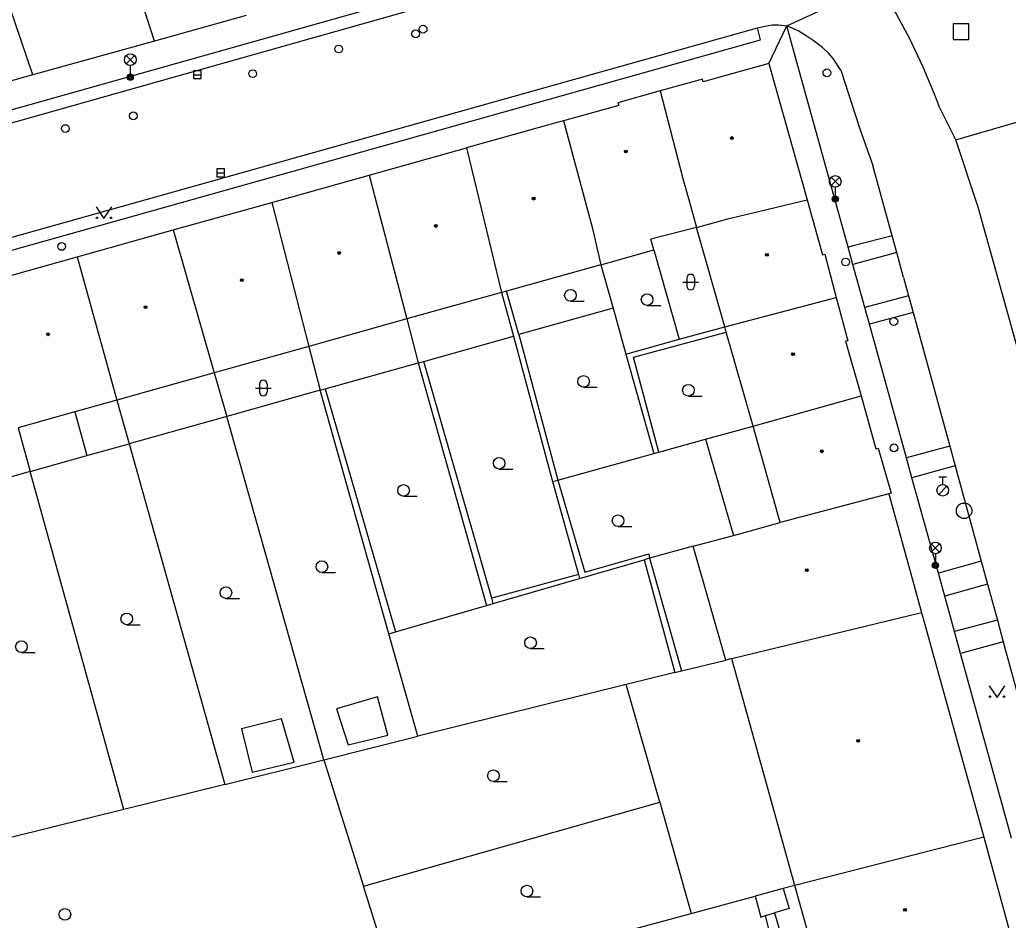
# Model space of a CAD drawing. Extents: x -595546 to -593986, y -1160845 to -1159202.
# Drawn here: x -595358.8 to -595295.1, y -1160217.4 to -1160159.4 of the extents above; entities that cross this region are included whole.
import ezdxf

# ---------------------------------------------------------------- set-up
doc = ezdxf.new("R2010")
doc.units = 0
for name, color, linetype in [('DOP - kresba z DSPS bez souradnic', 7, 'Continuous'), ('DOP - rozhrani ploch obecne', 7, 'Continuous'), ('Level 26', 7, 'Continuous'), ('Level 27', 7, 'Continuous'), ('Level 28', 7, 'Continuous'), ('Level 33', 7, 'Continuous'), ('Level 36', 7, 'Continuous'), ('Level 39', 7, 'Continuous'), ('Specificka linie pasportu komunikaci', 7, 'Continuous'), ('TM - budovy zdene_ betonove - VP', 7, 'Continuous'), ('TM - chodniky - VP', 7, 'Continuous'), ('TM - horni hrana svahu', 7, 'Continuous'), ('TM - komunikace - VP', 7, 'Continuous'), ('TM - letecke snimky - pomocna linie', 7, 'Continuous')]:
    doc.layers.add(name, color=color, linetype=linetype)

msp = doc.modelspace()

# ---------------------------------------------------------------- linework, layer by layer
at = {"layer": 'DOP - kresba z DSPS bez souradnic'}
for points in [[(-595326.61, -1160179.7), (-595327.4, -1160176.9)], [(-595320.53, -1160178), (-595326.61, -1160179.7)], [(-595326.61, -1160179.7), (-595324.1, -1160189.07)], [(-595319.22, -1160181.16), (-595313.24, -1160179.53)], [(-595317.59, -1160187.27), (-595319.22, -1160181.16)], [(-595328.35, -1160196.67), (-595332.73, -1160181.42)], [(-595339.08, -1160183.19), (-595334.54, -1160198.83)], [(-595314.59, -1160186.44), (-595312.78, -1160192.63)], [(-595324.1, -1160189.07), (-595322.35, -1160194.99)], [(-595322.35, -1160194.99), (-595318.23, -1160193.81)], [(-595318.23, -1160193.81), (-595318.19, -1160194.1)], [(-595318.19, -1160194.1), (-595316.13, -1160201.35)], [(-595322.77, -1160195.15), (-595328.35, -1160196.67)], [(-595328.25, -1160197.02), (-595328.35, -1160196.67)], [(-595335.7, -1160203.03), (-595338.34, -1160203.8)], [(-595335.04, -1160205.49), (-595335.7, -1160203.03)], [(-595338.34, -1160203.8), (-595337.6, -1160206.11)], [(-595335.82, -1160205.68), (-595335.04, -1160205.49)], [(-595337.6, -1160206.11), (-595335.82, -1160205.68)], [(-595309.57, -1160215.37), (-595309.2, -1160216.64)], [(-595309.2, -1160216.64), (-595310.13, -1160216.93)]]:
    msp.add_lwpolyline(points, dxfattribs=at)
at = {"layer": 'DOP - rozhrani ploch obecne'}
for points in [[(-595317.9, -1160174.24), (-595316.27, -1160179.99)], [(-595321.32, -1160175.2), (-595320.53, -1160178)], [(-595327.73, -1160176.99), (-595326.95, -1160179.8)], [(-595320.53, -1160178), (-595319.71, -1160180.95)], [(-595333.82, -1160178.69), (-595333.08, -1160181.51)], [(-595316.27, -1160179.99), (-595313.34, -1160179.19)], [(-595332.73, -1160181.42), (-595326.95, -1160179.8)], [(-595326.95, -1160179.8), (-595324.44, -1160189.16)], [(-595319.71, -1160180.95), (-595316.27, -1160179.99)], [(-595340.13, -1160180.46), (-595339.4, -1160183.28)], [(-595319.71, -1160180.95), (-595317.91, -1160187.35)], [(-595339.08, -1160183.19), (-595333.08, -1160181.51)], [(-595333.08, -1160181.51), (-595332.73, -1160181.42)], [(-595333.08, -1160181.51), (-595328.68, -1160197.14)], [(-595346.22, -1160182.16), (-595345.42, -1160184.97)], [(-595339.4, -1160183.28), (-595339.08, -1160183.19)], [(-595339.4, -1160183.28), (-595345.42, -1160184.97)], [(-595334.98, -1160198.97), (-595339.4, -1160183.28)], [(-595352.49, -1160183.92), (-595351.71, -1160186.73)], [(-595345.42, -1160184.97), (-595351.71, -1160186.73)], [(-595339.16, -1160207.07), (-595345.42, -1160184.97)], [(-595358.85, -1160185.7), (-595358.09, -1160188.52)], [(-595314.59, -1160186.44), (-595311.52, -1160185.59)], [(-595317.59, -1160187.27), (-595314.59, -1160186.44)], [(-595354.42, -1160187.49), (-595351.71, -1160186.73)], [(-595351.71, -1160186.73), (-595345.54, -1160208.66)], [(-595358.09, -1160188.52), (-595354.42, -1160187.49)], [(-595324.1, -1160189.07), (-595317.91, -1160187.35)], [(-595317.91, -1160187.35), (-595317.59, -1160187.27)], [(-595358.09, -1160188.52), (-595360.6, -1160189.22), (-595365.16, -1160190.5)], [(-595352.04, -1160210.27), (-595358.09, -1160188.52)], [(-595324.44, -1160189.16), (-595324.1, -1160189.07)], [(-595324.44, -1160189.16), (-595322.77, -1160195.15)], [(-595315.38, -1160193.33), (-595318.19, -1160194.1)], [(-595318.19, -1160194.1), (-595318.52, -1160194.19)], [(-595322.7, -1160195.4), (-595318.52, -1160194.19)], [(-595318.52, -1160194.19), (-595316.56, -1160201.46)], [(-595322.77, -1160195.15), (-595322.7, -1160195.4)], [(-595328.25, -1160197.02), (-595322.7, -1160195.4)], [(-595334.54, -1160198.83), (-595328.68, -1160197.14)], [(-595328.68, -1160197.14), (-595328.25, -1160197.02)], [(-595334.98, -1160198.97), (-595334.54, -1160198.83)], [(-595333.11, -1160205.56), (-595334.98, -1160198.97)], [(-595316.13, -1160201.35), (-595313.28, -1160200.66)], [(-595316.56, -1160201.46), (-595319.68, -1160202.23)], [(-595316.56, -1160201.46), (-595316.13, -1160201.35)], [(-595319.68, -1160202.23), (-595333.11, -1160205.56)], [(-595317.53, -1160209.81), (-595319.68, -1160202.23)], [(-595339.16, -1160207.07), (-595333.11, -1160205.56)], [(-595345.54, -1160208.66), (-595339.16, -1160207.07)], [(-595339.16, -1160207.07), (-595336.6, -1160215.21)], [(-595345.54, -1160208.66), (-595352.04, -1160210.27)], [(-595336.6, -1160215.21), (-595317.53, -1160209.81)], [(-595317.53, -1160209.81), (-595315.51, -1160216.97)], [(-595352.04, -1160210.27), (-595359.23, -1160212.06)], [(-595335.7, -1160218.09), (-595336.6, -1160215.21)], [(-595309.57, -1160215.37), (-595311.38, -1160215.85)], [(-595308.83, -1160215.17), (-595309.57, -1160215.37)], [(-595315.51, -1160216.97), (-595311.38, -1160215.85)], [(-595311.38, -1160215.85), (-595311.02, -1160217.21)], [(-595334.44, -1160222.09), (-595315.51, -1160216.97)], [(-595310.72, -1160217.11), (-595310.13, -1160216.93)], [(-595310.13, -1160216.93), (-595308.45, -1160222.67)], [(-595311.02, -1160217.21), (-595310.72, -1160217.11)]]:
    msp.add_lwpolyline(points, dxfattribs=at)
at = {"layer": 'Level 26'}
msp.add_lwpolyline([(-595298.62, -1160160.69), (-595297.62, -1160160.69), (-595297.62, -1160159.69), (-595298.62, -1160159.69)], close=True, dxfattribs=at)
at = {"layer": 'Level 27'}
for p, q in [((-595347.57, -1160162.96), (-595347.07, -1160162.96)), ((-595346.06, -1160169.28), (-595345.56, -1160169.28))]:
    msp.add_line(p, q, dxfattribs=at)
for points in [[(-595347.57, -1160163.21), (-595347.07, -1160163.21), (-595347.07, -1160162.71), (-595347.57, -1160162.71)], [(-595346.06, -1160169.53), (-595345.56, -1160169.53), (-595345.56, -1160169.03), (-595346.06, -1160169.03)]]:
    msp.add_lwpolyline(points, close=True, dxfattribs=at)
msp.add_circle((-595297.92, -1160191.04), 0.5, dxfattribs=at)
at = {"layer": 'Level 28'}
for p, q in [((-595299.55, -1160188.845), (-595299.05, -1160188.845)), ((-595299.3, -1160189.345), (-595299.3, -1160188.845)), ((-595299.558, -1160189.992), (-595299.028, -1160189.462))]:
    msp.add_line(p, q, dxfattribs=at)
for centre, radius in [((-595333.25, -1160160.33), 0.25), ((-595332.77, -1160160.03), 0.25), ((-595338.21, -1160161.31), 0.25), ((-595343.75, -1160162.9), 0.25), ((-595306.76, -1160162.84), 0.25), ((-595351.43, -1160165.61), 0.25), ((-595355.81, -1160166.43), 0.25), ((-595356.05, -1160174.02), 0.25), ((-595305.55, -1160175.02), 0.25), ((-595302.45, -1160178.85), 0.25), ((-595302.44, -1160186.99), 0.25), ((-595299.3, -1160189.72), 0.375)]:
    msp.add_circle(centre, radius, dxfattribs=at)
at = {"layer": 'Level 33'}
for p, q in [((-595351.895, -1160162.26), (-595351.365, -1160161.73)), ((-595351.895, -1160161.73), (-595351.365, -1160162.26)), ((-595351.63, -1160162.37), (-595351.63, -1160163.12)), ((-595306.485, -1160170.1), (-595305.955, -1160169.57)), ((-595306.485, -1160169.57), (-595305.955, -1160170.1)), ((-595306.22, -1160170.21), (-595306.22, -1160170.96)), ((-595300.035, -1160193.7), (-595299.505, -1160193.17)), ((-595300.035, -1160193.17), (-595299.505, -1160193.7)), ((-595299.77, -1160193.81), (-595299.77, -1160194.56))]:
    msp.add_line(p, q, dxfattribs=at)
for centre, radius in [((-595351.63, -1160161.995), 0.375), ((-595351.63, -1160163.12), 0.2), ((-595351.63, -1160163.12), 0.145), ((-595351.63, -1160163.12), 0.0876), ((-595306.22, -1160169.835), 0.375), ((-595306.22, -1160170.96), 0.2), ((-595306.22, -1160170.96), 0.145), ((-595306.22, -1160170.96), 0.0876), ((-595299.77, -1160193.435), 0.375), ((-595299.77, -1160194.56), 0.2), ((-595299.77, -1160194.56), 0.145), ((-595299.77, -1160194.56), 0.0876)]:
    msp.add_circle(centre, radius, dxfattribs=at)
at = {"layer": 'Level 36'}
for p, q in [((-595315.786, -1160176.066), (-595315.786, -1160176.566)), ((-595315.286, -1160176.066), (-595315.286, -1160176.566)), ((-595316.036, -1160176.316), (-595315.036, -1160176.316)), ((-595323.28, -1160177.545), (-595322.405, -1160177.545)), ((-595318.34, -1160177.815), (-595317.465, -1160177.815)), ((-595343.566, -1160183.136), (-595342.566, -1160183.136)), ((-595343.316, -1160182.886), (-595343.316, -1160183.386)), ((-595342.816, -1160182.886), (-595342.816, -1160183.386)), ((-595322.43, -1160183.085), (-595321.555, -1160183.085)), ((-595315.68, -1160183.655), (-595314.805, -1160183.655)), ((-595327.87, -1160188.355), (-595326.995, -1160188.355)), ((-595334.03, -1160190.105), (-595333.155, -1160190.105)), ((-595320.21, -1160192.055), (-595319.335, -1160192.055)), ((-595339.29, -1160195.015), (-595338.415, -1160195.015)), ((-595345.47, -1160196.685), (-595344.595, -1160196.685)), ((-595351.86, -1160198.375), (-595350.985, -1160198.375)), ((-595358.64, -1160200.165), (-595357.765, -1160200.165)), ((-595325.85, -1160199.915), (-595324.975, -1160199.915)), ((-595328.24, -1160208.475), (-595327.365, -1160208.475)), ((-595326.08, -1160215.905), (-595325.205, -1160215.905))]:
    msp.add_line(p, q, dxfattribs=at)
for points in [[(-595353.83, -1160171.48), (-595353.33, -1160172.23), (-595352.83, -1160171.48)], [(-595296.3, -1160202.31), (-595295.8, -1160203.06), (-595295.3, -1160202.31)]]:
    msp.add_lwpolyline(points, dxfattribs=at)
for centre, radius in [((-595353.78, -1160172.18), 0.05), ((-595352.881, -1160172.18), 0.05), ((-595323.28, -1160177.17), 0.375), ((-595318.34, -1160177.44), 0.375), ((-595322.43, -1160182.71), 0.375), ((-595315.68, -1160183.28), 0.375), ((-595327.87, -1160187.98), 0.375), ((-595334.03, -1160189.73), 0.375), ((-595320.21, -1160191.68), 0.375), ((-595339.29, -1160194.64), 0.375), ((-595345.47, -1160196.31), 0.375), ((-595351.86, -1160198), 0.375), ((-595325.85, -1160199.54), 0.375), ((-595358.64, -1160199.79), 0.375), ((-595296.25, -1160203.01), 0.05), ((-595295.351, -1160203.01), 0.05), ((-595328.24, -1160208.1), 0.375), ((-595326.08, -1160215.53), 0.375), ((-595355.84, -1160217.03), 0.375)]:
    msp.add_circle(centre, radius, dxfattribs=at)
for centre, start, end in [((-595315.536, -1160176.066), 0, 180), ((-595315.536, -1160176.566), 180, 0), ((-595343.066, -1160182.886), 0, 180), ((-595343.066, -1160183.386), 180, 0)]:
    msp.add_arc(centre, 0.25, start, end, dxfattribs=at)
at = {"layer": 'Level 39'}
for centre, radius in [((-595312.89, -1160167.04), 0.09), ((-595312.89, -1160167.04), 0.0398), ((-595319.71, -1160167.91), 0.09), ((-595319.71, -1160167.91), 0.0398), ((-595325.65, -1160170.94), 0.09), ((-595325.65, -1160170.94), 0.0398), ((-595331.95, -1160172.7), 0.09), ((-595331.95, -1160172.7), 0.0398), ((-595338.17, -1160174.44), 0.09), ((-595338.17, -1160174.44), 0.0398), ((-595310.62, -1160174.56), 0.09), ((-595310.62, -1160174.56), 0.0398), ((-595344.45, -1160176.19), 0.09), ((-595344.45, -1160176.19), 0.0398), ((-595350.65, -1160177.93), 0.09), ((-595350.65, -1160177.93), 0.0398), ((-595356.93, -1160179.68), 0.09), ((-595356.93, -1160179.68), 0.0398), ((-595308.94, -1160180.95), 0.09), ((-595308.94, -1160180.95), 0.0398), ((-595307.09, -1160187.21), 0.09), ((-595307.09, -1160187.21), 0.0398), ((-595308.05, -1160194.86), 0.09), ((-595308.05, -1160194.86), 0.0398), ((-595304.75, -1160205.85), 0.09), ((-595304.75, -1160205.85), 0.0398), ((-595301.73, -1160216.73), 0.09), ((-595301.73, -1160216.73), 0.0398)]:
    msp.add_circle(centre, radius, dxfattribs=at)
at = {"layer": 'Specificka linie pasportu komunikaci'}
for points in [[(-595309.35, -1160159.82), (-595303.48, -1160157.1)], [(-595310.51, -1160162.24), (-595309.35, -1160159.82)], [(-595302.56, -1160173.33), (-595304.98, -1160173.96), (-595305.39, -1160174.07)], [(-595302.26, -1160174.4), (-595305.08, -1160175.18)], [(-595301.5, -1160177.2), (-595304.31, -1160177.96)], [(-595301.2, -1160178.28), (-595304.02, -1160179.03)], [(-595298.85, -1160186.88), (-595301.64, -1160187.63)], [(-595298.5, -1160188.15), (-595301.28, -1160188.92)], [(-595296.82, -1160194.29), (-595299.58, -1160195.05)], [(-595296.41, -1160195.77), (-595299.17, -1160196.53)], [(-595295.78, -1160198.08), (-595298.54, -1160198.82)], [(-595295.4, -1160199.47), (-595298.15, -1160200.23)]]:
    msp.add_lwpolyline(points, dxfattribs=at)
at = {"layer": 'TM - budovy zdene_ betonove - VP'}
for points in [[(-595350.07, -1160160.8), (-595352.94, -1160151.92)], [(-595357.9, -1160162.98), (-595360.95, -1160154.04)], [(-595344.16, -1160159.16), (-595350.07, -1160160.8)], [(-595350.07, -1160160.8), (-595357.9, -1160162.98)], [(-595310.51, -1160162.24), (-595314.73, -1160163.42)], [(-595310.51, -1160162.24), (-595308.04, -1160171.02)], [(-595357.9, -1160162.98), (-595363.74, -1160164.6)], [(-595314.78, -1160163.24), (-595317.51, -1160164)], [(-595314.73, -1160163.42), (-595314.78, -1160163.24)], [(-595317.51, -1160164), (-595320.22, -1160164.77)], [(-595317.51, -1160164), (-595316.04, -1160169.64)], [(-595320.22, -1160164.77), (-595320.17, -1160164.94)], [(-595320.17, -1160164.94), (-595323.72, -1160165.93)], [(-595324.23, -1160166.07), (-595329.98, -1160167.68)], [(-595323.72, -1160165.93), (-595324.23, -1160166.07)], [(-595323.72, -1160165.93), (-595321.89, -1160172.77)], [(-595336.24, -1160169.43), (-595329.98, -1160167.68)], [(-595329.98, -1160167.68), (-595327.73, -1160176.99)], [(-595342.52, -1160171.18), (-595336.24, -1160169.43)], [(-595336.24, -1160169.43), (-595333.82, -1160178.69)], [(-595316.04, -1160169.64), (-595315.63, -1160171.09)], [(-595348.86, -1160172.95), (-595342.52, -1160171.18)], [(-595342.52, -1160171.18), (-595340.13, -1160180.46)], [(-595315.63, -1160171.09), (-595315.16, -1160172.79)], [(-595313.05, -1160172.22), (-595308.04, -1160171.02)], [(-595308.04, -1160171.02), (-595307.04, -1160174.56)], [(-595315.16, -1160172.79), (-595313.05, -1160172.22)], [(-595355.06, -1160174.68), (-595348.86, -1160172.95)], [(-595348.86, -1160172.95), (-595346.22, -1160182.16)], [(-595321.89, -1160172.77), (-595321.32, -1160175.2)], [(-595315.16, -1160172.79), (-595318.1, -1160173.55)], [(-595313.34, -1160179.19), (-595315.16, -1160172.79)], [(-595317.9, -1160174.24), (-595318.1, -1160173.55)], [(-595321.32, -1160175.2), (-595317.9, -1160174.24)], [(-595361.34, -1160176.44), (-595355.06, -1160174.68)], [(-595355.06, -1160174.68), (-595352.49, -1160183.92)], [(-595307.04, -1160174.56), (-595306.9, -1160174.52)], [(-595306.9, -1160174.52), (-595306.17, -1160177.31)], [(-595321.32, -1160175.2), (-595327.4, -1160176.9)], [(-595327.4, -1160176.9), (-595327.73, -1160176.99)], [(-595327.73, -1160176.99), (-595333.82, -1160178.69)], [(-595313.34, -1160179.19), (-595306.17, -1160177.31)], [(-595306.17, -1160177.31), (-595305.41, -1160180.09)], [(-595333.82, -1160178.69), (-595340.13, -1160180.46)], [(-595313.24, -1160179.53), (-595313.34, -1160179.19)], [(-595311.52, -1160185.59), (-595313.24, -1160179.53)], [(-595305.41, -1160180.09), (-595305.56, -1160180.13)], [(-595340.13, -1160180.46), (-595346.22, -1160182.16)], [(-595305.56, -1160180.13), (-595304.56, -1160183.63)], [(-595346.22, -1160182.16), (-595352.49, -1160183.92)], [(-595311.52, -1160185.59), (-595304.56, -1160183.63)], [(-595304.56, -1160183.63), (-595303.61, -1160187.05)], [(-595352.49, -1160183.92), (-595355.2, -1160184.68)], [(-595355.2, -1160184.68), (-595358.85, -1160185.7)], [(-595309.76, -1160191.8), (-595311.52, -1160185.59)], [(-595303.61, -1160187.05), (-595303.46, -1160187.01)], [(-595303.46, -1160187.01), (-595302.63, -1160189.9)], [(-595302.78, -1160189.94), (-595309.76, -1160191.8)], [(-595302.63, -1160189.9), (-595302.78, -1160189.94)], [(-595302.78, -1160189.94), (-595300.66, -1160197.58)], [(-595312.78, -1160192.63), (-595309.76, -1160191.8)], [(-595315.38, -1160193.33), (-595312.78, -1160192.63)], [(-595313.28, -1160200.66), (-595315.38, -1160193.33)], [(-595312.88, -1160200.56), (-595300.66, -1160197.58)], [(-595300.66, -1160197.58), (-595296.66, -1160212.06)], [(-595312.88, -1160200.56), (-595313.28, -1160200.66)], [(-595312.78, -1160200.95), (-595312.88, -1160200.56)], [(-595308.83, -1160215.17), (-595312.78, -1160200.95)], [(-595296.66, -1160212.06), (-595308.83, -1160215.17)], [(-595296.66, -1160212.06), (-595294.71, -1160219.14)], [(-595306.86, -1160222.23), (-595308.83, -1160215.17)]]:
    msp.add_lwpolyline(points, dxfattribs=at)
at = {"layer": 'TM - chodniky - VP'}
for points in [[(-595309.65, -1160151.23), (-595423.66, -1160183.35)], [(-595418.44, -1160190.87), (-595311.03, -1160160.71), (-595311.24, -1160159.94)], [(-595305.39, -1160174.07), (-595308.81, -1160161.76), (-595309.35, -1160159.82)], [(-595305.08, -1160175.18), (-595305.39, -1160174.07)], [(-595304.31, -1160177.96), (-595305.08, -1160175.18)], [(-595304.02, -1160179.03), (-595304.31, -1160177.96)], [(-595301.64, -1160187.63), (-595304.02, -1160179.03)], [(-595301.28, -1160188.92), (-595301.64, -1160187.63)], [(-595299.58, -1160195.05), (-595301.28, -1160188.92)], [(-595299.17, -1160196.53), (-595299.58, -1160195.05)], [(-595298.54, -1160198.82), (-595299.17, -1160196.53)], [(-595298.15, -1160200.23), (-595298.54, -1160198.82)], [(-595294.86, -1160212.12), (-595298.15, -1160200.23)]]:
    msp.add_lwpolyline(points, dxfattribs=at)
at = {"layer": 'TM - horni hrana svahu'}
msp.add_lwpolyline([(-595298.46, -1160167.16), (-595282.73, -1160162.59)], dxfattribs=at)
at = {"layer": 'TM - komunikace - VP'}
for points in [[(-595309.84, -1160152.12), (-595310.39, -1160152.27), (-595372.4, -1160169.77), (-595399.4, -1160177.37), (-595423.51, -1160184.08)], [(-595303.48, -1160157.1), (-595303.13, -1160157.68), (-595302.28, -1160159.09), (-595301.47, -1160160.59), (-595300.58, -1160162.45), (-595299.86, -1160164.19)], [(-595420.67, -1160190.65), (-595311.24, -1160159.94)], [(-595311.24, -1160159.94), (-595310.63, -1160159.81), (-595310.29, -1160159.75), (-595309.87, -1160159.74), (-595309.35, -1160159.82)], [(-595305.87, -1160162.68), (-595306.36, -1160161.92), (-595306.65, -1160161.58), (-595307.04, -1160161.21), (-595307.65, -1160160.76), (-595308.15, -1160160.42), (-595308.62, -1160160.14), (-595309.35, -1160159.82)], [(-595305.87, -1160162.68), (-595304.65, -1160166.38), (-595303.8, -1160168.81)], [(-595299.86, -1160164.19), (-595299.56, -1160164.96)], [(-595298.46, -1160167.16), (-595299.56, -1160164.96)], [(-595297.01, -1160171.49), (-595298.46, -1160167.16)], [(-595302.56, -1160173.33), (-595303.8, -1160168.81)], [(-595294.08, -1160182.04), (-595297.01, -1160171.49)], [(-595302.26, -1160174.4), (-595302.56, -1160173.33)], [(-595301.82, -1160176.02), (-595302.26, -1160174.4)], [(-595301.82, -1160176.02), (-595301.5, -1160177.2)], [(-595301.5, -1160177.2), (-595301.2, -1160178.28)], [(-595301.2, -1160178.28), (-595298.85, -1160186.88)], [(-595298.85, -1160186.88), (-595298.5, -1160188.15)], [(-595298.5, -1160188.15), (-595296.82, -1160194.29)], [(-595296.82, -1160194.29), (-595296.41, -1160195.77)], [(-595296.41, -1160195.77), (-595295.78, -1160198.08)], [(-595295.78, -1160198.08), (-595295.4, -1160199.47)], [(-595295.4, -1160199.47), (-595292.14, -1160211.39)]]:
    msp.add_lwpolyline(points, dxfattribs=at)
at = {"layer": 'TM - letecke snimky - pomocna linie'}
for points in [[(-595355.2, -1160184.68), (-595354.42, -1160187.49)], [(-595341.89, -1160204.43), (-595344.47, -1160205.08), (-595343.78, -1160207.87), (-595341.07, -1160207.23)], [(-595341.07, -1160207.23), (-595341.89, -1160204.43)], [(-595310.33, -1160223.52), (-595311.28, -1160220.12), (-595310.06, -1160219.8), (-595310.72, -1160217.11)]]:
    msp.add_lwpolyline(points, dxfattribs=at)

doc.saveas('drawing.dxf')
